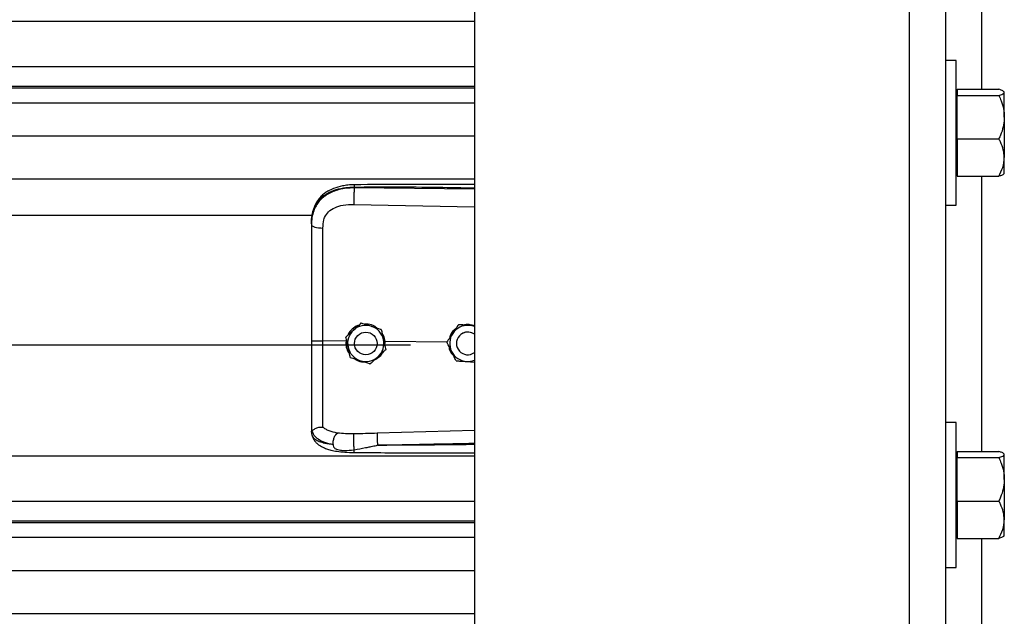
# Model space of a CAD drawing. Header units: inches. Extents: x 170 to 284, y 215 to 248.
# Tile 368 of 656: x 206.318 to 206.783, y 222.096 to 222.378. Entities that reach past the tile are written whole.
import ezdxf

# ---------------------------------------------------------------- set-up
doc = ezdxf.new("R2010")
doc.units = ezdxf.units.IN
doc.header["$LTSCALE"] = 0.25
doc.header["$MEASUREMENT"] = 0
doc.layers.add('RH FRONT OF HOOD', color=7, linetype='Continuous')

msp = doc.modelspace()

# ---------------------------------------------------------------- linework, layer by layer
at = {"layer": 'RH FRONT OF HOOD'}
for p, q in [((206.7380912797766, 224.3701573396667), (206.7380912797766, 220.1328032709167)), ((206.7552119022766, 224.3701573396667), (206.7552119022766, 220.1328032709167)), ((206.5326438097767, 224.3332527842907), (206.5326438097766, 220.1328032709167)), ((206.7723325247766, 222.4749051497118), (206.7723325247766, 222.3447869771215)), ((202.5003237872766, 222.376990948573), (206.5326438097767, 222.376990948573)), ((202.5003237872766, 222.3556119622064), (206.5326438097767, 222.3556119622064)), ((206.7602796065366, 222.3584841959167), (206.7552119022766, 222.3584841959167)), ((206.7602796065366, 222.3242429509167), (206.7602796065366, 222.3584841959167)), ((206.5326438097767, 222.3461266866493), (202.5003237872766, 222.3461266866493)), ((202.5003237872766, 222.3454873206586), (206.5326438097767, 222.3454873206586)), ((206.7608274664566, 222.3435036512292), (206.7602796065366, 222.3435036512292)), ((206.7608274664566, 222.3447869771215), (206.7608274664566, 222.343339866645)), ((206.7608274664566, 222.3447869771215), (206.7804819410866, 222.3447869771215)), ((206.7608274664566, 222.343339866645), (206.7608274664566, 222.3418927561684)), ((206.7608274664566, 222.331620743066), (206.7608274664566, 222.3418927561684)), ((206.7608274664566, 222.3418927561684), (206.7804819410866, 222.3418927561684)), ((206.7830500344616, 222.3435036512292), (206.782857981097, 222.3437264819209)), ((206.7830500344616, 222.343339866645), (206.7830500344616, 222.3435036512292)), ((206.7830500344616, 222.331620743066), (206.7830500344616, 222.343339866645)), ((202.5003237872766, 222.3384692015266), (206.5326438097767, 222.3384692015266)), ((206.7608274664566, 222.3213487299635), (206.7608274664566, 222.331620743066)), ((206.7830500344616, 222.331620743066), (206.7830500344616, 222.3125238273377)), ((202.5003237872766, 222.3227851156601), (206.5326438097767, 222.3227851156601)), ((206.7602796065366, 222.2900017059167), (206.7602796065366, 222.3242429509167)), ((206.7608274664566, 222.3213487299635), (206.7608274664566, 222.3125238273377)), ((206.7608274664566, 222.3213487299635), (206.7804819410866, 222.3213487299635)), ((206.7608274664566, 222.3125238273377), (206.7608274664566, 222.3036989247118)), ((206.7830500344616, 222.3049822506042), (206.7830500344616, 222.3125238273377)), ((206.7602796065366, 222.3049822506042), (206.7608274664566, 222.3049822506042)), ((206.782857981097, 222.3047594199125), (206.7830500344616, 222.3049822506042)), ((202.5003237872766, 222.3023971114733), (206.5326438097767, 222.3023971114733)), ((206.7608274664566, 222.3036989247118), (206.7804819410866, 222.3036989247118)), ((206.7723325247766, 222.3036989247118), (206.7723325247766, 222.1735807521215)), ((206.4757965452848, 222.2981854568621), (206.4757965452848, 222.2985968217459)), ((206.5326438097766, 222.2976487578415), (206.4757965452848, 222.2981854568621)), ((206.4757005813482, 222.2903966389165), (206.5326438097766, 222.2891870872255)), ((206.7552119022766, 222.2900017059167), (206.7602796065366, 222.2900017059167)), ((202.5768719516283, 222.2853214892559), (206.4560926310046, 222.2853214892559)), ((206.4556010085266, 222.2812622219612), (206.4556010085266, 222.28077390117)), ((206.4791715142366, 222.2343303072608), (206.4791715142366, 222.2343286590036)), ((206.4885896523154, 222.2313296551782), (206.4885896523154, 222.231328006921)), ((206.5251150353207, 222.2335338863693), (206.5251150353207, 222.2335355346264)), ((206.5261639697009, 222.2334676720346), (206.5251150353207, 222.2335355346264)), ((206.4719722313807, 222.2257390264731), (206.4610586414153, 222.2258434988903)), ((206.4718638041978, 222.2276742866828), (206.4718638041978, 222.2276726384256)), ((206.4721575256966, 222.2263285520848), (206.4719722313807, 222.2257390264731)), ((206.4719722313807, 222.2257390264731), (206.4719744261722, 222.2257388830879)), ((206.4759317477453, 222.2246717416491), (206.4759317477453, 222.2246709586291)), ((206.4866321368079, 222.2246709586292), (206.4866321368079, 222.2246717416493)), ((206.4904099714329, 222.2255624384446), (206.4898619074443, 222.2255084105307)), ((206.4903128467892, 222.223444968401), (206.4904099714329, 222.2255624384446)), ((206.4904099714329, 222.2255624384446), (206.4904116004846, 222.2255625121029)), ((206.5196436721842, 222.2252826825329), (206.4904116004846, 222.2255625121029)), ((206.5196296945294, 222.2253109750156), (206.5196296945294, 222.2253126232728)), ((206.5241434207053, 222.2246717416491), (206.5241434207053, 222.2246709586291)), ((202.5304915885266, 222.2239290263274), (206.5024760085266, 222.2239290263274)), ((206.4907000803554, 222.2216729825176), (206.4907000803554, 222.2216713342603)), ((206.5289402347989, 222.2161293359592), (206.5326438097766, 222.2158895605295)), ((206.4556010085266, 222.1837208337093), (206.4556010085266, 222.1831920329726)), ((206.4559407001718, 222.1812068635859), (206.4556010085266, 222.1831920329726)), ((206.5326438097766, 222.1835153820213), (206.4867081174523, 222.1821835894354)), ((206.7602796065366, 222.1872779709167), (206.7552119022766, 222.1872779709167)), ((206.7602796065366, 222.1530367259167), (206.7602796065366, 222.1872779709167)), ((206.7608274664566, 222.1735807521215), (206.7608274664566, 222.172133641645)), ((206.7608274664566, 222.1735807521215), (206.7804819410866, 222.1735807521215)), ((202.5003237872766, 222.171543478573), (206.5326438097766, 222.171543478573)), ((206.7608274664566, 222.1722974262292), (206.7602796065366, 222.1722974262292)), ((206.7608274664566, 222.172133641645), (206.7608274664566, 222.1706865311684)), ((206.7608274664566, 222.160414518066), (206.7608274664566, 222.1706865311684)), ((206.7608274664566, 222.1706865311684), (206.7804819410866, 222.1706865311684)), ((206.7830500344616, 222.1722974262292), (206.782857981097, 222.1725202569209)), ((206.7830500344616, 222.172133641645), (206.7830500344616, 222.1722974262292)), ((206.7830500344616, 222.160414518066), (206.7830500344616, 222.172133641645)), ((206.7608274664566, 222.1501425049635), (206.7608274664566, 222.160414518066)), ((206.7830500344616, 222.160414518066), (206.7830500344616, 222.1413176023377)), ((206.7602796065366, 222.1187954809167), (206.7602796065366, 222.1530367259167)), ((202.5003237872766, 222.1501644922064), (206.5326438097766, 222.1501644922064)), ((206.7608274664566, 222.1501425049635), (206.7608274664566, 222.1413176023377)), ((206.7608274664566, 222.1501425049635), (206.7804819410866, 222.1501425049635)), ((206.7608274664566, 222.1413176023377), (206.7608274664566, 222.1324926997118)), ((206.7830500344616, 222.1337760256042), (206.7830500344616, 222.1413176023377)), ((206.5326438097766, 222.1406792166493), (202.5003237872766, 222.1406792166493)), ((202.5003237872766, 222.1400398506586), (206.5326438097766, 222.1400398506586)), ((202.5003237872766, 222.1330217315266), (206.5326438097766, 222.1330217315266)), ((206.7602796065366, 222.1337760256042), (206.7608274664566, 222.1337760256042)), ((206.7608274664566, 222.1324926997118), (206.7804819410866, 222.1324926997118)), ((206.7723325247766, 222.1324926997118), (206.7723325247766, 222.0036368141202)), ((206.782857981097, 222.1335531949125), (206.7830500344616, 222.1337760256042)), ((206.7552119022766, 222.1187954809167), (206.7602796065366, 222.1187954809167)), ((202.5003237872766, 222.1173376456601), (206.5326438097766, 222.1173376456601)), ((202.5003237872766, 222.0969496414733), (206.5326438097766, 222.0969496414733))]:
    msp.add_line(p, q, dxfattribs=at)
at = {"layer": 'RH FRONT OF HOOD', "flags": 128}
msp.add_lwpolyline([(206.4556010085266, 222.28077390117), (206.4557049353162, 222.2804781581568), (206.4560128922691, 222.2801932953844), (206.4565135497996, 222.2799297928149), (206.4571884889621, 222.2796973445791), (206.4580128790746, 222.2795045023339), (206.458956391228, 222.2793583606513), (206.4599843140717, 222.2792642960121), (206.4610588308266, 222.2792257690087)], dxfattribs=at)
at = {"layer": 'RH FRONT OF HOOD'}
msp.add_circle((206.4812819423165, 222.2246709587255), 0.005350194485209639, dxfattribs=at)
for centre, radius, start, end in [((206.4812819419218, 222.2246717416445), 0.008560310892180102, 132.327935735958, 192.3279369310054), ((206.4812819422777, 222.2246717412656), 0.00856031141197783, 72.32793711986, 132.3279357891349), ((206.4812819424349, 222.2246717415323), 0.00856031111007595, 12.32793744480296, 72.32793758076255), ((206.5294936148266, 222.2246717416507), 0.008560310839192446, 146.2935348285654, 206.2935362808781), ((206.5294936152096, 222.2246717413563), 0.00856031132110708, 86.29353550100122, 146.2935346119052), ((206.5294936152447, 222.2246717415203), 0.005350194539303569, 53.92810144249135, 179.9999986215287), ((206.5294936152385, 222.2246709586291), 0.005350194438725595, 53.92810057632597, 306.071899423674), ((206.5294936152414, 222.2246717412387), 0.008560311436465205, 68.40767565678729, 86.29353576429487), ((206.4812819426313, 222.2246717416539), 0.008560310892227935, 312.3279357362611, 12.32793693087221), ((206.4812819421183, 222.2246717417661), 0.00856031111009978, 192.3279374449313, 252.3279375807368), ((206.5294936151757, 222.2246717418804), 0.008560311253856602, 206.2935366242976, 266.2935360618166), ((206.4812819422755, 222.2246717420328), 0.008560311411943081, 252.3279371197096, 312.3279357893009), ((206.529493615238, 222.2246717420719), 0.008560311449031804, 266.2935357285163, 291.592324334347)]:
    msp.add_arc(centre, radius, start, end, dxfattribs=at)
for points, knots in [([(206.7830500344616, 222.343339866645), (206.7829523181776, 222.3435424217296), (206.7827533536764, 222.3439548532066), (206.7816015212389, 222.3444344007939), (206.7807342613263, 222.3447075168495), (206.7804819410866, 222.3447869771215)], [0, 0, 0, 0, 0.4062905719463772, 0.8272664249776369, 1, 1, 1, 1]), ([(206.7804819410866, 222.3418927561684), (206.7811564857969, 222.3421177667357), (206.7825301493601, 222.3425759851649), (206.7830452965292, 222.3430764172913), (206.7830499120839, 222.3433330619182), (206.7830500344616, 222.343339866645)], [0, 0, 0, 0, 0.4843414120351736, 0.9863277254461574, 1, 1, 1, 1]), ([(206.7804819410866, 222.3418927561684), (206.7808634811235, 222.3410230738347), (206.7817662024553, 222.3389654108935), (206.7828069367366, 222.3355365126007), (206.782968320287, 222.3329369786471), (206.7830500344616, 222.331620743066)], [0, 0, 0, 0, 0.2654599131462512, 0.6280764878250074, 1, 1, 1, 1]), ([(206.7830500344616, 222.331620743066), (206.7830472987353, 222.331385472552), (206.7830294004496, 222.329846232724), (206.7826076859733, 222.3269736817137), (206.781580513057, 222.3238001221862), (206.7807535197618, 222.3219547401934), (206.7804819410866, 222.3213487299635)], [0, 0, 0, 0, 0.06653229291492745, 0.4352825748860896, 0.8145508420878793, 1, 1, 1, 1]), ([(206.7830500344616, 222.3125238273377), (206.7829523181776, 222.3137590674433), (206.7827533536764, 222.3162741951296), (206.7816015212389, 222.3191986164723), (206.7807342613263, 222.3208641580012), (206.7804819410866, 222.3213487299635)], [0, 0, 0, 0, 0.4062905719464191, 0.8272664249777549, 1, 1, 1, 1]), ([(206.7804819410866, 222.3036989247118), (206.7811564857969, 222.3050711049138), (206.7825301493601, 222.3078654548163), (206.7830452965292, 222.3109172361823), (206.7830499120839, 222.312482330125), (206.7830500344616, 222.3125238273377)], [0, 0, 0, 0, 0.4843414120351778, 0.9863277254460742, 1, 1, 1, 1]), ([(206.7827912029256, 222.3048169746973), (206.7827369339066, 222.3047249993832), (206.7825591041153, 222.3044236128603), (206.7815943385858, 222.304051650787), (206.7807326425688, 222.3037784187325), (206.7804819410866, 222.3036989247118)], [0, 0, 0, 0, 0.2374711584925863, 0.7781501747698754, 1, 1, 1, 1]), ([(206.4758151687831, 222.299688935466), (206.4748165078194, 222.2996503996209), (206.4729247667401, 222.2995774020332), (206.4696157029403, 222.2990490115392), (206.4663881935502, 222.2981550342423), (206.4636413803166, 222.2968507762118), (206.461655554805, 222.2955281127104), (206.4600143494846, 222.2940826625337), (206.4586991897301, 222.2924944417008), (206.4576239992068, 222.2907417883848), (206.4567667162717, 222.288832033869), (206.4560218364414, 222.286313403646), (206.4558064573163, 222.2843757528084), (206.4556874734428, 222.2833053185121)], [0, 0, 0, 0, 0.09774743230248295, 0.1851607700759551, 0.3306121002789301, 0.4364670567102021, 0.5083182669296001, 0.5850061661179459, 0.6719760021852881, 0.730794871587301, 0.8036787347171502, 0.8915444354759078, 1, 1, 1, 1]), ([(206.4758153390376, 222.299673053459), (206.4758141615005, 222.2996770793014), (206.4758101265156, 222.2996908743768), (206.4758049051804, 222.2995759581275), (206.475798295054, 222.2992831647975), (206.4757972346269, 222.2988672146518), (206.4757965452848, 222.2985968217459)], [0, 0, 0, 0, 0.09787641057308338, 0.3353863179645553, 0.5679606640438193, 1, 1, 1, 1]), ([(206.5326438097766, 222.2997718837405), (206.5297446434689, 222.2997866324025), (206.5191167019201, 222.2998406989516), (206.5001732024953, 222.2998773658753), (206.4841299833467, 222.2997532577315), (206.4758151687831, 222.299688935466)], [0, 0, 0, 0, 0.1530455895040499, 0.5610439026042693, 1, 1, 1, 1]), ([(206.4556010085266, 222.2812622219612), (206.4556637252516, 222.2826186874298), (206.4557821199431, 222.2851793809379), (206.4567516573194, 222.2886703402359), (206.4580408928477, 222.291082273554), (206.4594047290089, 222.2927849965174), (206.4604876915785, 222.2938283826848), (206.4615466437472, 222.2946568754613), (206.4625360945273, 222.2953168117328), (206.4637704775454, 222.2960118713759), (206.4653644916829, 222.2967375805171), (206.4680282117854, 222.2976456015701), (206.4715633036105, 222.2984055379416), (206.474469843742, 222.2985368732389), (206.4757965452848, 222.2985968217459)], [0, 0, 0, 0, 0.1307156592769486, 0.2467609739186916, 0.3577928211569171, 0.4170971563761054, 0.4791482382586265, 0.5177152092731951, 0.5590896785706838, 0.6032945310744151, 0.6633484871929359, 0.7353692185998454, 0.8792082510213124, 1, 1, 1, 1]), ([(206.4757965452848, 222.2981854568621), (206.474580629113, 222.2981521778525), (206.4721488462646, 222.2980856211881), (206.4688080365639, 222.2974638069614), (206.4658502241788, 222.2965215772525), (206.4633076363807, 222.29530390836), (206.4610761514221, 222.2937584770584), (206.4592044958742, 222.2919172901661), (206.4577235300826, 222.2897869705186), (206.4565479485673, 222.2872177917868), (206.455755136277, 222.284165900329), (206.4556524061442, 222.2819050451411), (206.4556010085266, 222.28077390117)], [0, 0, 0, 0, 0.1111703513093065, 0.222336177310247, 0.3162781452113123, 0.4102081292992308, 0.5024030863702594, 0.5945790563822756, 0.6845432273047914, 0.774504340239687, 0.8871807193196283, 1, 1, 1, 1]), ([(206.4757965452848, 222.2981854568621), (206.475774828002, 222.2976096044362), (206.4757297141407, 222.2964133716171), (206.4756886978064, 222.2941883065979), (206.4756754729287, 222.2920109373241), (206.4756924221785, 222.290921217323), (206.4757005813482, 222.2903966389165)], [0, 0, 0, 0, 0.2406941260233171, 0.5000000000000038, 0.7593058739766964, 1, 1, 1, 1]), ([(206.4757965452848, 222.2985968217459), (206.4821023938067, 222.2986361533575), (206.495341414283, 222.2987187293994), (206.5142910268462, 222.2985375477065), (206.5269315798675, 222.2983165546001), (206.5326438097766, 222.2982166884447)], [0, 0, 0, 0, 0.3326703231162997, 0.6984356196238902, 1, 1, 1, 1]), ([(206.4614844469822, 222.2831590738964), (206.4614844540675, 222.283159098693), (206.4615870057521, 222.2835180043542), (206.4620821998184, 222.2849241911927), (206.4636182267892, 222.2871268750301), (206.4666852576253, 222.289030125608), (206.470801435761, 222.2902417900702), (206.4739542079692, 222.2903414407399), (206.4757005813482, 222.2903966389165)], [0, 0, 0, 0, 4.497367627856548e-06, 0.06509473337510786, 0.261670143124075, 0.475310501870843, 0.7093656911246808, 1, 1, 1, 1]), ([(206.4556010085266, 222.28077390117), (206.4556010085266, 222.2771437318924), (206.4556010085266, 222.2698728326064), (206.4556010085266, 222.2587920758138), (206.4556010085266, 222.2476094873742), (206.4556010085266, 222.2366408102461), (206.4556010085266, 222.2293929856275), (206.4556010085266, 222.2259131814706)], [0, 0, 0, 0, 0.2027568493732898, 0.4061035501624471, 0.6088604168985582, 0.8122072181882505, 1, 1, 1, 1]), ([(206.4610588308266, 222.2792257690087), (206.4611288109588, 222.2805504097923), (206.4611987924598, 222.2818750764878), (206.4614844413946, 222.2831590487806), (206.4614844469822, 222.2831590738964)], [0, 0, 0, 0, 0.9999804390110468, 0.9999999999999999, 0.9999999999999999, 0.9999999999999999, 0.9999999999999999]), ([(206.4610586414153, 222.2258435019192), (206.4610586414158, 222.2258435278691), (206.4610587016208, 222.2292298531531), (206.4610587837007, 222.2362765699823), (206.4610588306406, 222.2469497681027), (206.4610588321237, 222.2578258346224), (206.4610588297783, 222.2686131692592), (206.4610588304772, 222.2756882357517), (206.4610588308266, 222.2792257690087)], [0, 0, 0, 0, 1.439079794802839e-06, 0.1877923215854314, 0.3908439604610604, 0.59389561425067, 0.7969478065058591, 1, 1, 1, 1]), ([(206.4755176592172, 222.2310025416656), (206.4764581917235, 222.2318591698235), (206.4777126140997, 222.2330016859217), (206.4788795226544, 222.2340643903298), (206.4791715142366, 222.2343303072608)], [0, 0, 0, 0, 0.7497733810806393, 1, 1, 1, 1]), ([(206.4755176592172, 222.2310004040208), (206.4764581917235, 222.2318570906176), (206.4777126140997, 222.2329996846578), (206.4788795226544, 222.2340626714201), (206.4791715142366, 222.2343286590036)], [0, 0, 0, 0, 0.7497733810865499, 1, 1, 1, 1]), ([(206.4791715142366, 222.2343303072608), (206.4795692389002, 222.2342036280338), (206.4810740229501, 222.2337243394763), (206.4826909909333, 222.2332092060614), (206.483880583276, 222.2328302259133)], [0, 0, 0, 0, 0.2643068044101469, 1, 1, 1, 1]), ([(206.4791715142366, 222.2343286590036), (206.4795692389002, 222.2342019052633), (206.4810740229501, 222.2337223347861), (206.4826909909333, 222.2332071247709), (206.483880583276, 222.2328280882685)], [0, 0, 0, 0, 0.2643068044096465, 1, 1, 1, 1]), ([(206.4718638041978, 222.2276742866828), (206.4723697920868, 222.2281352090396), (206.4733936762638, 222.2290679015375), (206.4746408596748, 222.2302039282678), (206.4753548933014, 222.2308542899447), (206.4755176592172, 222.2310025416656)], [0, 0, 0, 0, 0.4299704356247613, 0.8700602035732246, 1, 1, 1, 1]), ([(206.4718638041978, 222.2276726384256), (206.4723697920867, 222.2281334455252), (206.4733936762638, 222.229065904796), (206.4746408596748, 222.2302018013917), (206.4753548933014, 222.230852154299), (206.4755176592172, 222.2310004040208)], [0, 0, 0, 0, 0.4299704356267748, 0.8700602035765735, 1, 1, 1, 1]), ([(206.4778922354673, 222.2331652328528), (206.4777570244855, 222.2331351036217), (206.4766052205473, 222.2328784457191), (206.4748479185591, 222.2314196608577), (206.4732291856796, 222.2298100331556), (206.4729013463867, 222.2287017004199), (206.4728680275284, 222.2285890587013)], [0, 0, 0, 0, 0.05931474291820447, 0.5052766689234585, 0.9497204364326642, 1, 1, 1, 1]), ([(206.4865420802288, 222.2319821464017), (206.4861853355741, 222.2322722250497), (206.4850217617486, 222.2332183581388), (206.4829702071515, 222.233785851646), (206.4814006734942, 222.2337896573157), (206.480864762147, 222.2337909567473)], [0, 0, 0, 0, 0.2255168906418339, 0.7355556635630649, 1, 1, 1, 1]), ([(206.483880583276, 222.2328302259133), (206.4840669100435, 222.2327708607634), (206.4855242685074, 222.23230653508), (206.4871223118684, 222.2317972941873), (206.4884466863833, 222.2313752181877), (206.4885896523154, 222.2313296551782)], [0, 0, 0, 0, 0.1156468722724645, 0.9045342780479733, 0.9999999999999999, 0.9999999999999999, 0.9999999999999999, 0.9999999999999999]), ([(206.483880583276, 222.2328280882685), (206.4840669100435, 222.2327687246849), (206.4855242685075, 222.2323044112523), (206.4871223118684, 222.2317953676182), (206.4884466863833, 222.231373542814), (206.4885896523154, 222.231328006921)], [0, 0, 0, 0, 0.1156468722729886, 0.9045342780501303, 1, 1, 1, 1]), ([(206.4885896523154, 222.2313296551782), (206.4887357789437, 222.2306610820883), (206.4890314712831, 222.229308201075), (206.4893916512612, 222.227660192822), (206.4895978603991, 222.2267166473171), (206.4896448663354, 222.2265015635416)], [0, 0, 0, 0, 0.4299704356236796, 0.8700602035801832, 1, 1, 1, 1]), ([(206.4885896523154, 222.231328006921), (206.4887357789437, 222.2306593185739), (206.4890314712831, 222.2293062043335), (206.4893916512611, 222.2276580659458), (206.4895978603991, 222.2267145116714), (206.4896448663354, 222.2264994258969)], [0, 0, 0, 0, 0.4299704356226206, 0.8700602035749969, 1, 1, 1, 1]), ([(206.4904116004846, 222.2255625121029), (206.4904115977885, 222.2255625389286), (206.4903135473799, 222.2265381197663), (206.4900534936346, 222.2279303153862), (206.4892489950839, 222.2290197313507), (206.489029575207, 222.2293168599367)], [0, 0, 0, 0, 1.999769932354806e-05, 0.7272642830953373, 1, 1, 1, 1]), ([(206.522372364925, 222.2294243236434), (206.5216663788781, 222.2283659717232), (206.5207247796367, 222.226954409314), (206.519848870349, 222.2256412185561), (206.5196296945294, 222.2253126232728)], [0, 0, 0, 0, 0.7497733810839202, 1, 1, 1, 1]), ([(206.5223723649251, 222.2294221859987), (206.5216663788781, 222.2283638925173), (206.5207247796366, 222.2269524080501), (206.5198488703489, 222.2256394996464), (206.5196296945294, 222.2253109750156)], [0, 0, 0, 0, 0.7497733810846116, 1, 1, 1, 1]), ([(206.5237730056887, 222.2315239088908), (206.5234534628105, 222.2313059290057), (206.5223000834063, 222.2305191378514), (206.5212067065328, 222.2289185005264), (206.5209088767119, 222.2275137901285), (206.5208207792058, 222.2270982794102)], [0, 0, 0, 0, 0.2125142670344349, 0.7670631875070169, 1, 1, 1, 1]), ([(206.5251150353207, 222.2335355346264), (206.5247352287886, 222.2329662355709), (206.5239666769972, 222.2318142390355), (206.5230305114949, 222.2304109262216), (206.5224945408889, 222.2296074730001), (206.522372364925, 222.2294243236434)], [0, 0, 0, 0, 0.4299704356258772, 0.8700602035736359, 1, 1, 1, 1]), ([(206.5251150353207, 222.2335338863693), (206.5247352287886, 222.2329644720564), (206.5239666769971, 222.2318122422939), (206.5230305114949, 222.2304087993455), (206.5224945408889, 222.2296053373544), (206.5223723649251, 222.2294221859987)], [0, 0, 0, 0, 0.42997043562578, 0.8700602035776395, 0.9999999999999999, 0.9999999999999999, 0.9999999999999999, 0.9999999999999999]), ([(206.5300469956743, 222.2332141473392), (206.5287774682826, 222.2332964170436), (206.5270842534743, 222.2334061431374), (206.5255091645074, 222.2335083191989), (206.5251150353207, 222.2335338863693)], [0, 0, 0, 0, 0.749773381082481, 1, 1, 1, 1]), ([(206.5321185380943, 222.2330820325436), (206.5314576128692, 222.2332820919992), (206.5301872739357, 222.2336666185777), (206.5286240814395, 222.2336914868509), (206.5278441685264, 222.2334293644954), (206.5276683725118, 222.2333702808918)], [0, 0, 0, 0, 0.4565421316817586, 0.8775020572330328, 1, 1, 1, 1]), ([(206.5326438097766, 222.2330460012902), (206.5320008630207, 222.2330876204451), (206.5311420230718, 222.2331432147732), (206.5302669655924, 222.2331998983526), (206.5300469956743, 222.2332141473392)], [0, 0, 0, 0, 0.7486223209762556, 1, 1, 1, 1]), ([(206.4556010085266, 222.2259131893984), (206.4556010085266, 222.2228758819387), (206.4556010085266, 222.2167004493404), (206.4556010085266, 222.2079134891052), (206.4556010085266, 222.1997468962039), (206.4556010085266, 222.1931668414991), (206.4556010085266, 222.1877821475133), (206.4556010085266, 222.1850816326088), (206.4556010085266, 222.1837208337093)], [0, 0, 0, 0, 0.1870908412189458, 0.3803918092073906, 0.5558755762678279, 0.7364481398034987, 0.8671952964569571, 1, 1, 1, 1]), ([(206.4610588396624, 222.1851529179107), (206.461058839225, 222.1854156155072), (206.4610588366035, 222.1869900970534), (206.4610588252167, 222.1904214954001), (206.4610587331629, 222.1960228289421), (206.4610584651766, 222.2024626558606), (206.4610581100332, 222.2096886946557), (206.461057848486, 222.217563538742), (206.4610578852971, 222.223091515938), (206.4610579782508, 222.2258434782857), (206.4610579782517, 222.2258435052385)], [0, 0, 0, 0, 0.03155846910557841, 0.1891461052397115, 0.3467338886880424, 0.5043277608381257, 0.6619226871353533, 0.8309600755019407, 0.9999983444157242, 1, 1, 1, 1]), ([(206.4729190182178, 222.2228440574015), (206.4726473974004, 222.2240869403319), (206.4722851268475, 222.2257446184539), (206.4719481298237, 222.2272867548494), (206.4718638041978, 222.2276726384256)], [0, 0, 0, 0, 0.7497733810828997, 1, 1, 1, 1]), ([(206.4719744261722, 222.2257388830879), (206.4719406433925, 222.2252850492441), (206.4718338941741, 222.2238509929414), (206.4722505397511, 222.2216884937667), (206.4732020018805, 222.2203320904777), (206.4735884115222, 222.2197812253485)], [0, 0, 0, 0, 0.2156616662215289, 0.6814629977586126, 1, 1, 1, 1]), ([(206.4896448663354, 222.2265015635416), (206.4899164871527, 222.2252586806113), (206.4902787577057, 222.2236010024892), (206.4906157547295, 222.2220588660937), (206.4907000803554, 222.2216729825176)], [0, 0, 0, 0, 0.7497733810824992, 1, 1, 1, 1]), ([(206.4896448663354, 222.2264994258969), (206.4899164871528, 222.2252566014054), (206.4902787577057, 222.2235990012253), (206.4906157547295, 222.222057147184), (206.4907000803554, 222.2216713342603)], [0, 0, 0, 0, 0.7497733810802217, 1, 1, 1, 1]), ([(206.5218189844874, 222.2208797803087), (206.5217323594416, 222.2210551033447), (206.5210548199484, 222.2224263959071), (206.5203118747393, 222.2239301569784), (206.5196961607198, 222.225176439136), (206.5196296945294, 222.2253109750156)], [0, 0, 0, 0, 0.1156468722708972, 0.9045342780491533, 1, 1, 1, 1]), ([(206.4739742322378, 222.218015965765), (206.4738281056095, 222.2186845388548), (206.4735324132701, 222.2200374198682), (206.473172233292, 222.2216854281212), (206.4729660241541, 222.2226289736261), (206.4729190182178, 222.2228440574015)], [0, 0, 0, 0, 0.4299704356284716, 0.8700602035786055, 1, 1, 1, 1]), ([(206.485689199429, 222.2171071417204), (206.4861979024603, 222.2173692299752), (206.4876041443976, 222.2180937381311), (206.4888446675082, 222.219325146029), (206.4892239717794, 222.2203048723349), (206.4892370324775, 222.2203386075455)], [0, 0, 0, 0, 0.3536960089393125, 0.9777456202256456, 0.9999999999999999, 0.9999999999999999, 0.9999999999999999, 0.9999999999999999]), ([(206.4907000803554, 222.2216713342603), (206.4901940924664, 222.2212104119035), (206.4891702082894, 222.2202777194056), (206.4879230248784, 222.2191416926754), (206.4872089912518, 222.2184913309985), (206.4870462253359, 222.2183430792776)], [0, 0, 0, 0, 0.4299704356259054, 0.8700602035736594, 0.9999999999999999, 0.9999999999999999, 0.9999999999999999, 0.9999999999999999]), ([(206.520565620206, 222.223416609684), (206.5206141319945, 222.2229546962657), (206.5207607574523, 222.2215585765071), (206.5216064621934, 222.2199620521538), (206.5225405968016, 222.2191535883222), (206.5227700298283, 222.2189550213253)], [0, 0, 0, 0, 0.2716700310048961, 0.8211147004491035, 1, 1, 1, 1]), ([(206.5240082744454, 222.2164490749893), (206.5238233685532, 222.2168232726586), (206.5231237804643, 222.2182390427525), (206.5223720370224, 222.2197604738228), (206.5218189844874, 222.2208797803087)], [0, 0, 0, 0, 0.2643068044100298, 1, 1, 1, 1]), ([(206.4739742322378, 222.218015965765), (206.4743719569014, 222.2178892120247), (206.4758767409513, 222.2174096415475), (206.4774937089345, 222.2168944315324), (206.4786833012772, 222.2165153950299)], [0, 0, 0, 0, 0.2643068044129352, 1, 1, 1, 1]), ([(206.4761328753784, 222.2173280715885), (206.476212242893, 222.2172613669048), (206.477085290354, 222.2165276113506), (206.478655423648, 222.2160484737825), (206.4800899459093, 222.2159640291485), (206.4804875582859, 222.2159406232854)], [0, 0, 0, 0, 0.06740964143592, 0.7415101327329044, 1, 1, 1, 1]), ([(206.4786833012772, 222.2165153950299), (206.4788696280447, 222.2164560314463), (206.4803269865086, 222.2159917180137), (206.4819250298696, 222.2154826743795), (206.4832494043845, 222.2150608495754), (206.4833923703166, 222.2150153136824)], [0, 0, 0, 0, 0.1156468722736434, 0.9045342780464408, 0.9999999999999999, 0.9999999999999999, 0.9999999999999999, 0.9999999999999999]), ([(206.4870462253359, 222.2183430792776), (206.4861056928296, 222.2174864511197), (206.4848512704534, 222.2163439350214), (206.4836843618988, 222.2152812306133), (206.4833923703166, 222.2150153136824)], [0, 0, 0, 0, 0.749773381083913, 1, 1, 1, 1]), ([(206.5240082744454, 222.2164490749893), (206.5246912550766, 222.2164047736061), (206.5260732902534, 222.2163151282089), (206.5277567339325, 222.2162060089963), (206.5287205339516, 222.2161435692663), (206.5289402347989, 222.2161293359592)], [0, 0, 0, 0, 0.4299704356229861, 0.8700602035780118, 1, 1, 1, 1]), ([(206.4556010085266, 222.1837208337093), (206.4556010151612, 222.1837195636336), (206.4556010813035, 222.1837069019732), (206.4556082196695, 222.183602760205), (206.455706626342, 222.1835244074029), (206.4557943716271, 222.1834545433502)], [0, 0, 0, 0, 0.01193493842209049, 0.1189819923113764, 1, 1, 1, 1]), ([(206.4557938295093, 222.1834703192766), (206.4560694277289, 222.1827483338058), (206.4566354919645, 222.1812654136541), (206.4586883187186, 222.1794321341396), (206.4616765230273, 222.1778740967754), (206.464403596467, 222.177250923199), (206.4658034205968, 222.1769310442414)], [0, 0, 0, 0, 0.2305257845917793, 0.473487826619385, 0.7297379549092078, 1, 1, 1, 1]), ([(206.455798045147, 222.1834705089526), (206.455847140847, 222.1834619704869), (206.4559479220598, 222.1834444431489), (206.456239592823, 222.1836306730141), (206.4567050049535, 222.1839615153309), (206.4575812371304, 222.1845415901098), (206.4590604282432, 222.1851597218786), (206.4604012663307, 222.1851558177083), (206.4610587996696, 222.185153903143)], [0, 0, 0, 0, 0.1136768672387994, 0.2333502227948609, 0.3620694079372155, 0.5019163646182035, 0.7557448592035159, 0.9999999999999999, 0.9999999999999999, 0.9999999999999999, 0.9999999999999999]), ([(206.4678930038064, 222.1823288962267), (206.4665194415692, 222.1826167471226), (206.4644350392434, 222.1830535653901), (206.4622592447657, 222.1840942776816), (206.4614602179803, 222.1847995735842), (206.4610588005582, 222.1851539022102)], [0, 0, 0, 0, 0.4901989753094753, 0.7438846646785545, 1, 1, 1, 1]), ([(206.4658023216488, 222.1769293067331), (206.4652560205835, 222.1769864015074), (206.4639510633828, 222.1771227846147), (206.4625522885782, 222.1773509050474), (206.4615973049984, 222.1775447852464), (206.460363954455, 222.1778226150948), (206.4586776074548, 222.1783888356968), (206.4568578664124, 222.1795143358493), (206.4562523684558, 222.1806317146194), (206.4559407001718, 222.1812068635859)], [0, 0, 0, 0, 0.1091879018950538, 0.260818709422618, 0.3077983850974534, 0.3355235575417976, 0.5627886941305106, 0.7749539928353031, 1, 1, 1, 1]), ([(206.4559576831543, 222.1811608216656), (206.4561466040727, 222.1805739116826), (206.4565013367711, 222.1794718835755), (206.4575144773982, 222.178053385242), (206.4586435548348, 222.1769774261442), (206.4597908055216, 222.1761805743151), (206.4608379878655, 222.1756241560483), (206.4617808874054, 222.1752119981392), (206.4630263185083, 222.1747456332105), (206.4649712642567, 222.1741851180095), (206.4678503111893, 222.1736235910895), (206.4715839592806, 222.1732013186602), (206.4743653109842, 222.1731338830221), (206.475853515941, 222.173097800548)], [0, 0, 0, 0, 0.09843102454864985, 0.1848217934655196, 0.2573083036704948, 0.3158871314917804, 0.3722739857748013, 0.4121400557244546, 0.4615923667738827, 0.5575876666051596, 0.6828759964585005, 0.8303179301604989, 1, 1, 1, 1]), ([(206.4658034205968, 222.1769310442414), (206.4658283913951, 222.1774613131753), (206.4658802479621, 222.1785625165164), (206.4663561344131, 222.1802243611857), (206.4670601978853, 222.1816105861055), (206.4676223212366, 222.1820954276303), (206.4678930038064, 222.1823288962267)], [0, 0, 0, 0, 0.2407679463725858, 0.5000000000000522, 0.7592320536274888, 1, 1, 1, 1]), ([(206.4757224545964, 222.1819214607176), (206.474370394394, 222.1819141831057), (206.4716683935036, 222.1818996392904), (206.4691617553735, 222.1821841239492), (206.467909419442, 222.1823262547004)], [0, 0, 0, 0, 0.5003922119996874, 1, 1, 1, 1]), ([(206.4758078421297, 222.17435097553), (206.4757918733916, 222.1745915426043), (206.4757581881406, 222.1750990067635), (206.4757133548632, 222.1761091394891), (206.4756763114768, 222.1772965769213), (206.4756535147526, 222.1785684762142), (206.4756483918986, 222.1797719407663), (206.4756608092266, 222.180767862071), (206.4756859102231, 222.1815072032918), (206.4757107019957, 222.1817882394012), (206.4757224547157, 222.1819214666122)], [0, 0, 0, 0, 0.1098512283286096, 0.2317256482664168, 0.3631776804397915, 0.5000000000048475, 0.6368223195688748, 0.7682743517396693, 0.8901487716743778, 1, 1, 1, 1]), ([(206.4867081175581, 222.1821835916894), (206.4848769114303, 222.1821355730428), (206.4812143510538, 222.1820395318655), (206.4775531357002, 222.1819608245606), (206.4757224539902, 222.1819214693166)], [0, 0, 0, 0, 0.4999797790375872, 1, 1, 1, 1]), ([(206.4867079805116, 222.1821835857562), (206.4867004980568, 222.1819447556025), (206.4866889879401, 222.1815773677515), (206.4866902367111, 222.1807154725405), (206.4866976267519, 222.1799406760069), (206.4867120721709, 222.1790801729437), (206.4867378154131, 222.1779207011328), (206.4867654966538, 222.1770773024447), (206.4867834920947, 222.1765290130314)], [0, 0, 0, 0, 0.2394508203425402, 0.3683426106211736, 0.4999696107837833, 0.6316010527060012, 0.7605056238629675, 1, 1, 1, 1]), ([(206.4658025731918, 222.1769260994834), (206.4658771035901, 222.1765557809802), (206.4659810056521, 222.176039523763), (206.4663527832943, 222.1754421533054), (206.4667734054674, 222.1750092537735), (206.4675771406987, 222.1745647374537), (206.4690544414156, 222.1742031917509), (206.4718152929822, 222.1739630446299), (206.4742120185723, 222.1741959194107), (206.4758078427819, 222.1743509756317)], [0, 0, 0, 0, 0.1001269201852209, 0.139585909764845, 0.1897135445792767, 0.2582342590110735, 0.3697357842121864, 0.5803479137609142, 1, 1, 1, 1]), ([(206.4758078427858, 222.1743509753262), (206.4775872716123, 222.1746978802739), (206.4793748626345, 222.1750463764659), (206.4811928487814, 222.1754137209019), (206.4812638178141, 222.1754280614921), (206.4814988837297, 222.1754755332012), (206.4823670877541, 222.1756519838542), (206.4840074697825, 222.1759671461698), (206.485540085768, 222.176330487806), (206.4864391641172, 222.1764904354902), (206.4865162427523, 222.1765041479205)], [0, 0, 0, 0, 0.5022751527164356, 0.5045790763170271, 0.5086566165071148, 0.522130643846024, 0.5703313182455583, 0.7514263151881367, 0.9786895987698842, 1, 1, 1, 1]), ([(206.4758535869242, 222.1731196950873), (206.4758528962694, 222.1731128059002), (206.4758463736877, 222.173047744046), (206.4758354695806, 222.173237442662), (206.4758213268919, 222.1735643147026), (206.475812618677, 222.1739968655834), (206.475808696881, 222.1742876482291), (206.4758078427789, 222.1743509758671)], [0, 0, 0, 0, 0.03436729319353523, 0.3245665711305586, 0.621014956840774, 0.9174633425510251, 1, 1, 1, 1]), ([(206.4867837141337, 222.1765266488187), (206.4906837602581, 222.1766259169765), (206.4989538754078, 222.1768364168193), (206.512065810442, 222.1771185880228), (206.523013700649, 222.1773311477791), (206.5300298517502, 222.1774592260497), (206.5322048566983, 222.1774972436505), (206.5326438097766, 222.1775049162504)], [0, 0, 0, 0, 0.2551597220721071, 0.5410705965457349, 0.8577348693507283, 0.971288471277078, 1, 1, 1, 1]), ([(206.5326438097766, 222.1768598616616), (206.5300461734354, 222.176827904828), (206.5249801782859, 222.1767655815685), (206.5174160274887, 222.176684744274), (206.5097638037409, 222.1766154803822), (206.5020057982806, 222.1765639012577), (206.494283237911, 222.1765308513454), (206.4892463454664, 222.1765280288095), (206.4867837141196, 222.1765266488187)], [0, 0, 0, 0, 0.1699411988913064, 0.3314248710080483, 0.4948424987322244, 0.6705311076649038, 0.8389164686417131, 1, 1, 1, 1]), ([(206.7830500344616, 222.172133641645), (206.7829523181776, 222.1723361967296), (206.7827533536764, 222.1727486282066), (206.7816015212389, 222.173228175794), (206.7807342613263, 222.1735012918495), (206.7804819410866, 222.1735807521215)], [0, 0, 0, 0, 0.4062905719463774, 0.8272664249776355, 1, 1, 1, 1]), ([(206.4758535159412, 222.1730978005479), (206.4800486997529, 222.1730762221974), (206.4890236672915, 222.1730300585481), (206.5033660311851, 222.1729884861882), (206.5181010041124, 222.1729643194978), (206.5280558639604, 222.1729608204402), (206.5326438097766, 222.1729592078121)], [0, 0, 0, 0, 0.2216322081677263, 0.4741489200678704, 0.757648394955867, 1, 1, 1, 1]), ([(206.7804819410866, 222.1706865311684), (206.7811564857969, 222.1709115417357), (206.7825301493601, 222.1713697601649), (206.7830452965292, 222.1718701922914), (206.7830499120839, 222.1721268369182), (206.7830500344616, 222.172133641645)], [0, 0, 0, 0, 0.4843414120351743, 0.9863277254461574, 1, 1, 1, 1]), ([(206.7804819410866, 222.1706865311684), (206.7808634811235, 222.1698168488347), (206.7817662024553, 222.1677591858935), (206.7828069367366, 222.1643302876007), (206.782968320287, 222.161730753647), (206.7830500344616, 222.160414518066)], [0, 0, 0, 0, 0.2654599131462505, 0.6280764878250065, 0.9999999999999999, 0.9999999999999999, 0.9999999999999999, 0.9999999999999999]), ([(206.7830500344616, 222.160414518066), (206.7830472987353, 222.160179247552), (206.7830294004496, 222.158640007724), (206.7826076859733, 222.1557674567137), (206.781580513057, 222.1525938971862), (206.7807535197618, 222.1507485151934), (206.7804819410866, 222.1501425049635)], [0, 0, 0, 0, 0.06653229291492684, 0.4352825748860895, 0.8145508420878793, 1, 1, 1, 1]), ([(206.7830500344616, 222.1413176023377), (206.7829523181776, 222.1425528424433), (206.7827533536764, 222.1450679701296), (206.7816015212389, 222.1479923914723), (206.7807342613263, 222.1496579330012), (206.7804819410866, 222.1501425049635)], [0, 0, 0, 0, 0.4062905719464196, 0.827266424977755, 1, 1, 1, 1]), ([(206.7804819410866, 222.1324926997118), (206.7811564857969, 222.1338648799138), (206.7825301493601, 222.1366592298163), (206.7830452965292, 222.1397110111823), (206.7830499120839, 222.141276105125), (206.7830500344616, 222.1413176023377)], [0, 0, 0, 0, 0.4843414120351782, 0.9863277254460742, 1, 1, 1, 1]), ([(206.7827912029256, 222.1336107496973), (206.7827369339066, 222.1335187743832), (206.7825591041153, 222.1332173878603), (206.7815943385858, 222.132845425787), (206.7807326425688, 222.1325721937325), (206.7804819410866, 222.1324926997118)], [0, 0, 0, 0, 0.2374711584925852, 0.7781501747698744, 1, 1, 1, 1])]:
    msp.add_open_spline(points, degree=3, knots=knots, dxfattribs=at)
msp.add_open_spline([(206.4556010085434, 222.2259131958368), (206.4556821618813, 222.2259042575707), (206.4558444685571, 222.2258863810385), (206.4570972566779, 222.2258636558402), (206.4588947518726, 222.225847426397), (206.4603369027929, 222.2258448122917), (206.461057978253, 222.225843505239)], degree=3, dxfattribs=at)

doc.saveas('drawing.dxf')
